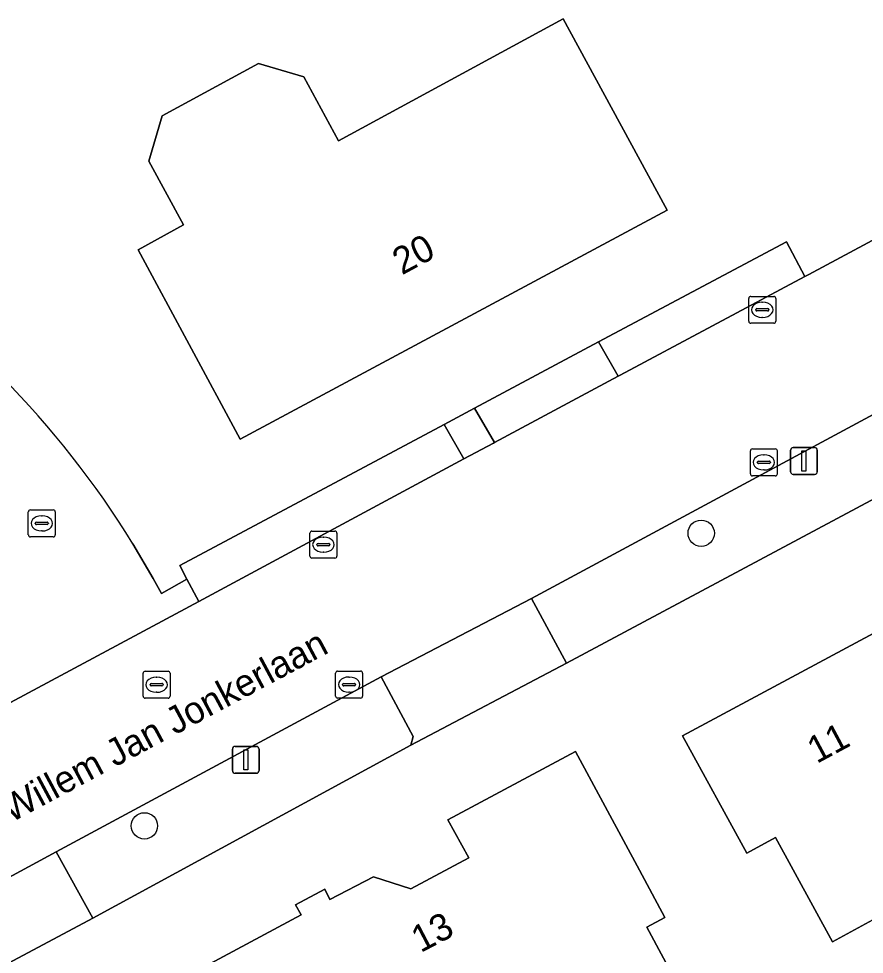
# Model space of a CAD drawing. Extents: x 157320 to 158835, y 386650 to 388491.
# Drawn here: x 158108.73 to 158140.12, y 387303.04 to 387337.78 of the extents above; entities that cross this region are included whole.
import ezdxf

# ---------------------------------------------------------------- set-up
doc = ezdxf.new("R2010")
doc.units = 0
for name, color, linetype in [('IMGEO_Boom', 7, 'Continuous'), ('IMGEO_Erf', 7, 'Continuous'), ('IMGEO_Groenvoorziening', 7, 'Continuous'), ('IMGEO_Kolk', 7, 'Continuous'), ('IMGEO_Lichtmast', 7, 'Continuous'), ('IMGEO_Openbare_ruimte_label', 7, 'Continuous'), ('IMGEO_Pand', 7, 'Continuous'), ('IMGEO_Pand_nummerreeks', 7, 'Continuous'), ('IMGEO_Parkeervlak_open', 7, 'Continuous'), ('IMGEO_Rijbaan_lokaal_gesloten', 7, 'Continuous'), ('IMGEO_Rijbaan_lokaal_open', 7, 'Continuous'), ('IMGEO_Rioolput', 7, 'Continuous'), ('IMGEO_Voetpad_open', 7, 'Continuous')]:
    doc.layers.add(name, color=color, linetype=linetype)

msp = doc.modelspace()

# ---------------------------------------------------------------- linework, layer by layer
at = {"layer": 'IMGEO_Boom'}
for centre in [(158134.062, 387318.674), (158113.396, 387307.809)]:
    msp.add_circle(centre, 0.489, dxfattribs=at)
at = {"layer": 'IMGEO_Erf'}
msp.add_lwpolyline([(158117.636, 387336.112), (158119.317, 387335.615), (158120.603, 387333.249), (158128.935, 387337.779), (158130.41, 387335.066), (158132.798, 387330.673), (158116.946, 387322.161), (158113.16, 387329.202), (158114.848, 387330.12), (158113.561, 387332.486), (158114.058, 387334.167)], close=True, dxfattribs=at)
for points in [[(158112.964, 387318.282), (158113.72, 387316.995), (158114.027, 387316.433), (158114.975, 387316.969), (158114.71, 387317.476), (158124.519, 387322.714), (158125.652, 387323.319), (158130.256, 387325.778), (158137.224, 387329.499), (158137.912, 387328.21), (158138.054, 387328.286), (158152.584, 387336.084)], [(158170.279, 387323.24), (158156.835, 387328.445), (158153.727, 387326.8), (158147.243, 387323.589), (158146.347, 387323.089), (158141.985, 387320.752), (158129.068, 387313.855), (158123.29, 387310.806), (158111.476, 387304.384), (158104.065, 387300.431)], [(158146.779, 387307.725), (158146.764, 387307.774), (158146.121, 387307.423), (158145.736, 387307.212), (158138.942, 387303.499), (158136.825, 387307.373), (158135.757, 387306.789), (158133.371, 387311.154), (158141.322, 387315.423)], [(158115.819, 387302.684), (158119.209, 387304.503), (158119.008, 387304.879), (158120.093, 387305.459), (158120.277, 387305.078), (158121.894, 387305.915), (158123.289, 387305.468), (158125.437, 387306.627), (158124.658, 387308.037), (158129.403, 387310.573), (158131.767, 387306.168), (158132.712, 387304.408), (158132.043, 387304.05), (158136.99, 387294.833)]]:
    msp.add_lwpolyline(points, dxfattribs=at)
msp.add_arc((158083.911, 387300.471), 34.078, 31.5108, 57.9856, dxfattribs=at)
at = {"layer": 'IMGEO_Groenvoorziening'}
for points in [[(158130.986, 387324.51), (158130.256, 387325.778), (158125.652, 387323.319), (158126.396, 387322.038)], [(158129.068, 387313.855), (158141.985, 387320.752), (158140.628, 387323.179), (158127.766, 387316.252)], [(158125.249, 387321.434), (158124.519, 387322.714), (158114.71, 387317.476), (158114.975, 387316.969), (158115.41, 387316.138)], [(158111.476, 387304.384), (158123.29, 387310.806), (158123.369, 387311.127), (158122.189, 387313.343), (158110.123, 387306.842)]]:
    msp.add_lwpolyline(points, close=True, dxfattribs=at)
at = {"layer": 'IMGEO_Kolk'}
for p, q in [((158135.828, 387326.544), (158135.828, 387327.396)), ((158135.903, 387327.47), (158136.755, 387327.47)), ((158136.829, 387327.396), (158136.829, 387326.544)), ((158136.13, 387327.013), (158136.528, 387327.013)), ((158136.316, 387327.25), (158136.341, 387327.25)), ((158136.087, 387326.964), (158136.087, 387326.976)), ((158136.525, 387326.927), (158136.127, 387326.927)), ((158136.339, 387326.69), (158136.314, 387326.69)), ((158136.571, 387326.976), (158136.571, 387326.964)), ((158136.755, 387326.47), (158135.903, 387326.47)), ((158135.962, 387321.805), (158136.814, 387321.805)), ((158135.887, 387320.879), (158135.887, 387321.731)), ((158136.375, 387321.585), (158136.4, 387321.585)), ((158136.888, 387321.731), (158136.888, 387320.879)), ((158136.146, 387321.299), (158136.146, 387321.311)), ((158136.584, 387321.262), (158136.186, 387321.262)), ((158136.189, 387321.348), (158136.587, 387321.348)), ((158136.63, 387321.311), (158136.63, 387321.299)), ((158136.814, 387320.805), (158135.962, 387320.805)), ((158136.398, 387321.025), (158136.373, 387321.025)), ((158109.087, 387318.614), (158109.087, 387319.466)), ((158109.162, 387319.54), (158110.014, 387319.54)), ((158110.088, 387319.466), (158110.088, 387318.614)), ((158109.346, 387319.034), (158109.346, 387319.046)), ((158109.389, 387319.083), (158109.787, 387319.083)), ((158109.575, 387319.32), (158109.6, 387319.32)), ((158109.83, 387319.046), (158109.83, 387319.034)), ((158109.784, 387318.997), (158109.386, 387318.997)), ((158109.598, 387318.76), (158109.573, 387318.76)), ((158119.541, 387317.825), (158119.541, 387318.677)), ((158119.616, 387318.751), (158120.468, 387318.751)), ((158120.542, 387318.677), (158120.542, 387317.825)), ((158110.014, 387318.54), (158109.162, 387318.54)), ((158120.029, 387318.531), (158120.054, 387318.531)), ((158119.8, 387318.245), (158119.8, 387318.257)), ((158120.238, 387318.208), (158119.84, 387318.208)), ((158119.843, 387318.294), (158120.241, 387318.294)), ((158120.284, 387318.257), (158120.284, 387318.245)), ((158120.468, 387317.751), (158119.616, 387317.751)), ((158120.052, 387317.971), (158120.027, 387317.971)), ((158120.494, 387312.628), (158120.494, 387313.48)), ((158120.569, 387313.554), (158121.421, 387313.554)), ((158121.495, 387313.48), (158121.495, 387312.628)), ((158120.982, 387313.334), (158121.007, 387313.334)), ((158120.753, 387313.048), (158120.753, 387313.06)), ((158121.191, 387313.011), (158120.793, 387313.011)), ((158120.796, 387313.097), (158121.194, 387313.097)), ((158121.005, 387312.774), (158120.98, 387312.774)), ((158121.237, 387313.06), (158121.237, 387313.048)), ((158121.421, 387312.554), (158120.569, 387312.554))]:
    msp.add_line(p, q, dxfattribs=at)
for points in [[(158135.828, 387326.544), (158135.828, 387327.396)], [(158135.903, 387327.47), (158136.755, 387327.47)], [(158136.829, 387327.396), (158136.829, 387326.544)], [(158136.755, 387326.47), (158135.903, 387326.47)], [(158135.962, 387321.805), (158136.814, 387321.805)], [(158135.887, 387320.879), (158135.887, 387321.731)], [(158136.888, 387321.731), (158136.888, 387320.879)], [(158136.814, 387320.805), (158135.962, 387320.805)], [(158109.087, 387318.614), (158109.087, 387319.466)], [(158109.162, 387319.54), (158110.014, 387319.54)], [(158110.088, 387319.466), (158110.088, 387318.614)], [(158119.541, 387317.825), (158119.541, 387318.677)], [(158119.616, 387318.751), (158120.468, 387318.751)], [(158120.542, 387318.677), (158120.542, 387317.825)], [(158110.014, 387318.54), (158109.162, 387318.54)], [(158120.468, 387317.751), (158119.616, 387317.751)], [(158120.494, 387312.628), (158120.494, 387313.48)], [(158120.569, 387313.554), (158121.421, 387313.554)], [(158121.495, 387313.48), (158121.495, 387312.628)], [(158121.421, 387312.554), (158120.569, 387312.554)]]:
    msp.add_lwpolyline(points, dxfattribs=at)
for centre, radius, start, end in [((158135.905, 387327.394), 0.0765, 91.552, 178.448), ((158135.905, 387327.394), 0.0765, 91.552, 178.448), ((158136.753, 387327.394), 0.0765, 1.552, 88.448), ((158136.753, 387327.394), 0.0765, 1.552, 88.448), ((158136.127, 387326.973), 0.0403, 85.8775, 175.7526), ((158136.532, 387326.975), 0.0386, 1.7309, 96.639), ((158136.124, 387326.963), 0.0366, 178.938, 274.7102), ((158136.528, 387326.97), 0.043, 264.8664, 352.4533), ((158135.905, 387326.546), 0.0765, 181.552, 268.448), ((158135.905, 387326.546), 0.0765, 181.552, 268.448), ((158136.753, 387326.546), 0.0765, 271.552, 358.448), ((158136.753, 387326.546), 0.0765, 271.552, 358.448), ((158135.964, 387321.729), 0.0765, 91.552, 178.448), ((158135.964, 387321.729), 0.0765, 91.552, 178.448), ((158136.812, 387321.729), 0.0765, 1.552, 88.448), ((158136.812, 387321.729), 0.0765, 1.552, 88.448), ((158136.186, 387321.308), 0.0403, 85.8775, 175.7526), ((158136.183, 387321.298), 0.0366, 178.938, 274.7102), ((158136.587, 387321.305), 0.043, 264.8664, 352.4533), ((158136.591, 387321.31), 0.0386, 1.7309, 96.639), ((158135.964, 387320.881), 0.0765, 181.552, 268.448), ((158135.964, 387320.881), 0.0765, 181.552, 268.448), ((158136.812, 387320.881), 0.0765, 271.552, 358.448), ((158136.812, 387320.881), 0.0765, 271.552, 358.448), ((158109.164, 387319.464), 0.0765, 91.552, 178.448), ((158109.164, 387319.464), 0.0765, 91.552, 178.448), ((158110.012, 387319.464), 0.0765, 1.552, 88.448), ((158110.012, 387319.464), 0.0765, 1.552, 88.448), ((158109.386, 387319.043), 0.0403, 85.8775, 175.7526), ((158109.383, 387319.033), 0.0366, 178.938, 274.7102), ((158109.787, 387319.04), 0.043, 264.8664, 352.4533), ((158109.791, 387319.045), 0.0386, 1.7309, 96.639), ((158119.618, 387318.675), 0.0765, 91.552, 178.448), ((158119.618, 387318.675), 0.0765, 91.552, 178.448), ((158120.466, 387318.675), 0.0765, 1.552, 88.448), ((158120.466, 387318.675), 0.0765, 1.552, 88.448), ((158109.164, 387318.616), 0.0765, 181.552, 268.448), ((158109.164, 387318.616), 0.0765, 181.552, 268.448), ((158110.012, 387318.616), 0.0765, 271.552, 358.448), ((158110.012, 387318.616), 0.0765, 271.552, 358.448), ((158119.84, 387318.254), 0.0403, 85.8775, 175.7526), ((158119.837, 387318.244), 0.0366, 178.938, 274.7102), ((158120.241, 387318.251), 0.043, 264.8664, 352.4533), ((158120.245, 387318.256), 0.0386, 1.7309, 96.639), ((158119.618, 387317.827), 0.0765, 181.552, 268.448), ((158119.618, 387317.827), 0.0765, 181.552, 268.448), ((158120.466, 387317.827), 0.0765, 271.552, 358.448), ((158120.466, 387317.827), 0.0765, 271.552, 358.448), ((158120.571, 387313.478), 0.0765, 91.552, 178.448), ((158120.571, 387313.478), 0.0765, 91.552, 178.448), ((158121.419, 387313.478), 0.0765, 1.552, 88.448), ((158121.419, 387313.478), 0.0765, 1.552, 88.448), ((158120.793, 387313.057), 0.0403, 85.8775, 175.7526), ((158120.79, 387313.047), 0.0366, 178.938, 274.7102), ((158121.194, 387313.054), 0.043, 264.8664, 352.4533), ((158121.198, 387313.059), 0.0386, 1.7309, 96.639), ((158120.571, 387312.63), 0.0765, 181.552, 268.448), ((158120.571, 387312.63), 0.0765, 181.552, 268.448), ((158121.419, 387312.63), 0.0765, 271.552, 358.448), ((158121.419, 387312.63), 0.0765, 271.552, 358.448)]:
    msp.add_arc(centre, radius, start, end, dxfattribs=at)
for centre, major_axis, ratio, start_param, end_param in [((158136.315, 387326.97), (-0.387, 0.002), 0.722429, 4.712389, 7.853982), ((158136.34, 387326.97), (-0.39, 0.002), 0.717154, 1.570796, 4.712389), ((158136.374, 387321.305), (-0.387, 0.002), 0.722429, 4.712389, 7.853982), ((158136.399, 387321.305), (-0.39, 0.002), 0.717154, 1.570796, 4.712389), ((158109.574, 387319.04), (-0.387, 0.002), 0.722429, 4.712389, 7.853982), ((158109.599, 387319.04), (-0.39, 0.002), 0.717154, 1.570796, 4.712389), ((158120.028, 387318.251), (-0.387, 0.002), 0.722429, 4.712389, 7.853982), ((158120.053, 387318.251), (-0.39, 0.002), 0.717154, 1.570796, 4.712389), ((158120.981, 387313.054), (-0.387, 0.002), 0.722429, 4.712389, 7.853982), ((158121.006, 387313.054), (-0.39, 0.002), 0.717154, 1.570796, 4.712389)]:
    msp.add_ellipse(centre, major_axis=major_axis, ratio=ratio, start_param=start_param, end_param=end_param, dxfattribs=at)
at = {"layer": 'IMGEO_Lichtmast'}
for p, q in [((158137.482, 387321.858), (158138.272, 387321.858)), ((158138.272, 387321.858), (158137.482, 387321.858)), ((158137.382, 387320.958), (158137.382, 387321.758)), ((158137.382, 387321.758), (158137.382, 387320.958)), ((158138.372, 387321.758), (158138.372, 387320.958)), ((158138.372, 387320.958), (158138.372, 387321.758)), ((158138.272, 387320.858), (158137.482, 387320.858)), ((158137.482, 387320.858), (158138.272, 387320.858)), ((158116.761, 387310.76), (158117.551, 387310.76)), ((158117.551, 387310.76), (158116.761, 387310.76)), ((158116.661, 387309.86), (158116.661, 387310.66)), ((158116.661, 387310.66), (158116.661, 387309.86)), ((158117.651, 387310.66), (158117.651, 387309.86)), ((158117.651, 387309.86), (158117.651, 387310.66)), ((158117.551, 387309.76), (158116.761, 387309.76)), ((158116.761, 387309.76), (158117.551, 387309.76))]:
    msp.add_line(p, q, dxfattribs=at)
for points in [[(158137.802, 387321.733), (158137.952, 387321.733), (158137.952, 387320.983), (158137.802, 387320.983), (158137.802, 387321.733)], [(158117.081, 387310.635), (158117.231, 387310.635), (158117.231, 387309.885), (158117.081, 387309.885), (158117.081, 387310.635)]]:
    msp.add_lwpolyline(points, dxfattribs=at)
for centre, start, end in [((158137.482, 387321.758), 90, 180), ((158137.482, 387321.758), 90, 180), ((158138.272, 387321.758), 0, 90), ((158138.272, 387321.758), 360, 90), ((158137.482, 387320.958), 180, 270), ((158137.482, 387320.958), 180, 270), ((158138.272, 387320.958), 270, 0), ((158138.272, 387320.958), 270, 0), ((158116.761, 387310.66), 90, 180), ((158116.761, 387310.66), 90, 180), ((158117.551, 387310.66), 0, 90), ((158117.551, 387310.66), 360, 90), ((158116.761, 387309.86), 180, 270), ((158116.761, 387309.86), 180, 270), ((158117.551, 387309.86), 270, 0), ((158117.551, 387309.86), 270, 0)]:
    msp.add_arc(centre, 0.1, start, end, dxfattribs=at)
at = {"layer": 'IMGEO_Pand'}
msp.add_lwpolyline([(158117.636, 387336.112), (158114.058, 387334.167), (158113.561, 387332.486), (158114.848, 387330.12), (158113.16, 387329.202), (158116.946, 387322.161), (158132.798, 387330.673), (158130.41, 387335.066), (158128.935, 387337.779), (158120.603, 387333.249), (158119.317, 387335.615)], close=True, dxfattribs=at)
for points in [[(158141.322, 387315.423), (158133.371, 387311.154), (158135.757, 387306.789), (158136.825, 387307.373), (158138.942, 387303.499), (158145.736, 387307.212), (158146.121, 387307.423), (158146.764, 387307.774), (158146.779, 387307.725), (158150.188, 387301.486), (158151.259, 387299.527), (158156.69, 387302.496), (158155.619, 387304.455), (158149.492, 387315.665)], [(158136.99, 387294.833), (158132.043, 387304.05), (158132.712, 387304.408), (158131.767, 387306.168), (158129.403, 387310.573), (158124.658, 387308.037), (158125.437, 387306.627), (158123.289, 387305.468), (158121.894, 387305.915), (158120.277, 387305.078), (158120.093, 387305.459), (158119.008, 387304.879), (158119.209, 387304.503), (158115.819, 387302.684)]]:
    msp.add_lwpolyline(points, dxfattribs=at)
at = {"layer": 'IMGEO_Parkeervlak_open'}
msp.add_lwpolyline([(158137.912, 387328.21), (158137.224, 387329.499), (158130.256, 387325.778), (158130.986, 387324.51), (158131.05, 387324.545)], close=True, dxfattribs=at)
at = {"layer": 'IMGEO_Rijbaan_lokaal_gesloten'}
for points in [[(158152.584, 387336.084), (158138.054, 387328.286), (158137.912, 387328.21), (158131.05, 387324.545), (158130.986, 387324.51), (158126.396, 387322.038), (158126.357, 387322.017), (158125.255, 387321.437), (158125.249, 387321.434), (158115.41, 387316.138), (158106.867, 387311.556), (158106.549, 387311.385), (158104.71, 387310.429), (158086.494, 387300.69)], [(158127.766, 387316.252), (158140.628, 387323.179), (158145.038, 387325.584), (158145.933, 387326.059), (158152.294, 387329.436), (158153.833, 387330.275)], [(158091.075, 387296.63), (158101.451, 387302.183), (158102.753, 387302.883), (158106.301, 387304.782), (158110.123, 387306.842), (158122.189, 387313.343), (158127.766, 387316.252)]]:
    msp.add_lwpolyline(points, dxfattribs=at)
at = {"layer": 'IMGEO_Rijbaan_lokaal_open'}
msp.add_lwpolyline([(158106.867, 387311.556), (158115.41, 387316.138), (158114.975, 387316.969), (158114.027, 387316.433), (158113.72, 387316.995), (158112.964, 387318.282)], dxfattribs=at)
msp.add_arc((158083.911, 387300.471), 34.078, 31.5108, 57.9856, dxfattribs=at)
at = {"layer": 'IMGEO_Rioolput'}
for p, q in [((158113.348, 387312.623), (158113.348, 387313.475)), ((158113.423, 387313.549), (158114.275, 387313.549)), ((158114.349, 387313.475), (158114.349, 387312.623)), ((158113.836, 387313.329), (158113.861, 387313.329)), ((158113.607, 387313.043), (158113.607, 387313.055)), ((158114.045, 387313.006), (158113.647, 387313.006)), ((158113.65, 387313.092), (158114.048, 387313.092)), ((158113.859, 387312.769), (158113.834, 387312.769)), ((158114.091, 387313.055), (158114.091, 387313.043)), ((158114.275, 387312.549), (158113.423, 387312.549))]:
    msp.add_line(p, q, dxfattribs=at)
for points in [[(158113.348, 387312.623), (158113.348, 387313.475)], [(158113.423, 387313.549), (158114.275, 387313.549)], [(158114.349, 387313.475), (158114.349, 387312.623)], [(158114.275, 387312.549), (158113.423, 387312.549)]]:
    msp.add_lwpolyline(points, dxfattribs=at)
for centre, radius, start, end in [((158113.425, 387313.473), 0.0765, 91.552, 178.448), ((158113.425, 387313.473), 0.0765, 91.552, 178.448), ((158114.273, 387313.473), 0.0765, 1.552, 88.448), ((158114.273, 387313.473), 0.0765, 1.552, 88.448), ((158113.647, 387313.052), 0.0403, 85.8775, 175.7526), ((158113.644, 387313.042), 0.0366, 178.938, 274.7102), ((158114.048, 387313.049), 0.043, 264.8664, 352.4533), ((158114.052, 387313.054), 0.0386, 1.7309, 96.639), ((158113.425, 387312.625), 0.0765, 181.552, 268.448), ((158113.425, 387312.625), 0.0765, 181.552, 268.448), ((158114.273, 387312.625), 0.0765, 271.552, 358.448), ((158114.273, 387312.625), 0.0765, 271.552, 358.448)]:
    msp.add_arc(centre, radius, start, end, dxfattribs=at)
for centre, major_axis, ratio, start_param, end_param in [((158113.835, 387313.049), (-0.387, 0.002), 0.722429, 4.712389, 7.853982), ((158113.86, 387313.049), (-0.39, 0.002), 0.717154, 1.570796, 4.712389)]:
    msp.add_ellipse(centre, major_axis=major_axis, ratio=ratio, start_param=start_param, end_param=end_param, dxfattribs=at)
at = {"layer": 'IMGEO_Voetpad_open'}
for points in [[(158125.652, 387323.319), (158124.519, 387322.714), (158125.249, 387321.434), (158125.255, 387321.437), (158126.357, 387322.017), (158126.396, 387322.038)], [(158123.369, 387311.127), (158123.29, 387310.806), (158129.068, 387313.855), (158127.766, 387316.252), (158122.189, 387313.343)], [(158111.476, 387304.384), (158110.123, 387306.842), (158106.301, 387304.782), (158102.753, 387302.883), (158104.065, 387300.431)]]:
    msp.add_lwpolyline(points, close=True, dxfattribs=at)

# ---------------------------------------------------------------- texts
at = {"layer": 'IMGEO_Openbare_ruimte_label'}
msp.add_text('Willem Jan Jonkerlaan', height=1, rotation=28.1804, dxfattribs=at).set_placement((158108.432, 387307.908))
at = {"layer": 'IMGEO_Pand_nummerreeks'}
for s, rotation, p in [('20', 28.2343, (158122.954, 387328.247)), ('11', 28.2296, (158138.35, 387310.104)), ('13', 27.6452, (158123.644, 387303.08))]:
    msp.add_text(s, height=1, rotation=rotation, dxfattribs=at).set_placement(p)

doc.saveas('drawing.dxf')
